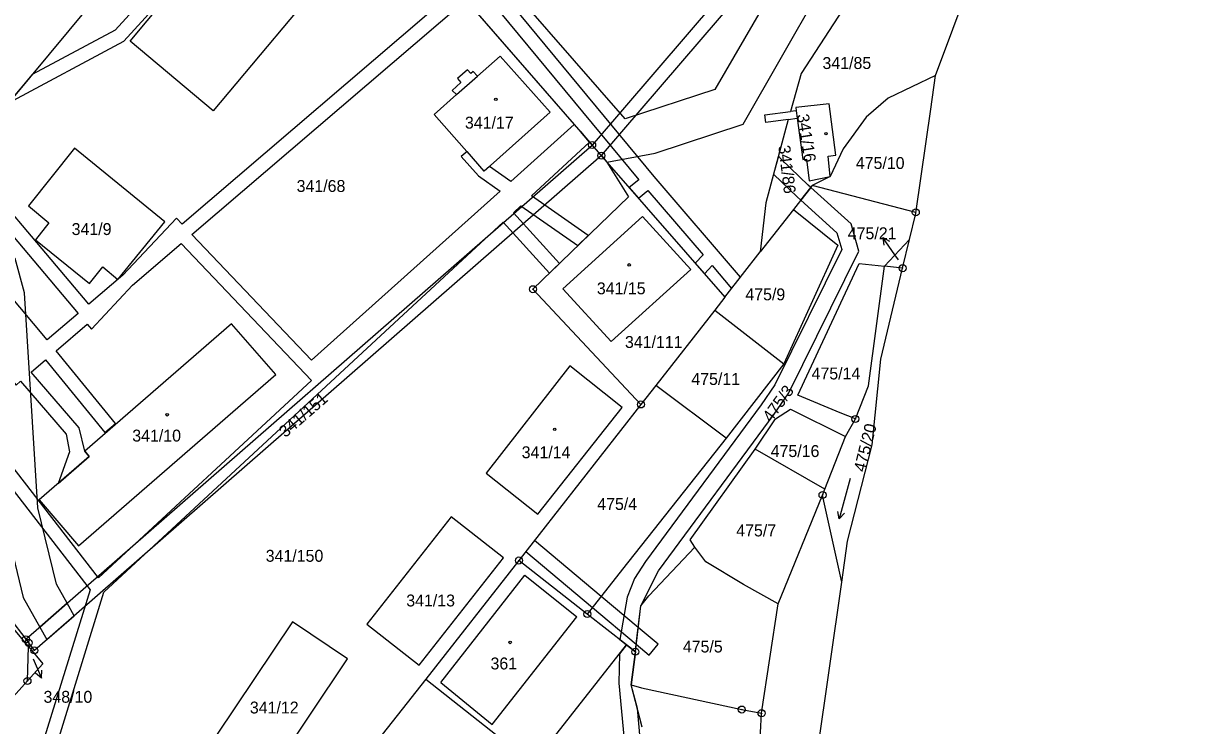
# Model space of a CAD drawing. Extents: x -562167 to -556918, y -1077891 to -1070763.
# Drawn here: x -557909.8 to -557743.4, y -1073289.5 to -1073189.3 of the extents above; entities that cross this region are included whole.
import ezdxf

# ---------------------------------------------------------------- set-up
doc = ezdxf.new("R2010")
doc.units = 0
for name, color, linetype in [('Hranice parcel', 7, 'Continuous'), ('Parcelní čísla', 7, 'Continuous'), ('Pop  PČ popisy', 7, 'Continuous'), ('Vnitřní kresba', 7, 'Continuous'), ('Věcná břemena k části', 7, 'Continuous'), ('Značky bodu BP', 7, 'Continuous'), ('Značky budov', 7, 'Continuous'), ('Značky kultur', 7, 'Continuous')]:
    doc.layers.add(name, color=color, linetype=linetype)

msp = doc.modelspace()

# ---------------------------------------------------------------- linework, layer by layer
at = {"layer": 'Hranice parcel'}
for p, q in [((-557780.35, -1073201.52), (-557779.66, -1073196.74)), ((-557782.46, -1073216.02), (-557780.35, -1073201.52)), ((-557909.46, -1073277.19), (-557828.67, -1073206.65)), ((-557828.67, -1073206.65), (-557827.35, -1073208.16)), ((-557827.35, -1073208.16), (-557826.56, -1073209.07)), ((-557826.56, -1073209.07), (-557809.74, -1073228.36)), ((-557797.26, -1073212.4), (-557799.96, -1073215.86)), ((-557794.69, -1073211.15), (-557797.26, -1073212.4)), ((-557782.49, -1073216.26), (-557797.26, -1073212.4)), ((-557799.96, -1073215.86), (-557804.68, -1073221.89)), ((-557782.49, -1073216.26), (-557782.46, -1073216.02)), ((-557786.97, -1073223.95), (-557783.4, -1073220.15)), ((-557784.37, -1073224.22), (-557783.4, -1073220.15)), ((-557809.74, -1073228.36), (-557804.68, -1073221.89)), ((-557784.37, -1073224.22), (-557786.97, -1073223.95)), ((-557809.74, -1073228.36), (-557811.18, -1073230.2)), ((-557811.18, -1073230.2), (-557819.59, -1073240.96)), ((-557811.18, -1073230.2), (-557801.34, -1073237.87)), ((-557801.34, -1073237.87), (-557809.56, -1073248.5)), ((-557819.59, -1073240.96), (-557821.71, -1073243.68)), ((-557809.56, -1073248.5), (-557819.59, -1073240.96)), ((-557821.71, -1073243.68), (-557839.11, -1073265.95)), ((-557792.5, -1073248.24), (-557791.11, -1073245.75)), ((-557795.47, -1073255.77), (-557792.5, -1073248.24)), ((-557795.47, -1073255.77), (-557805.42, -1073250.06)), ((-557909.08, -1073278.25), (-557930.32, -1073252.64)), ((-557795.8, -1073256.6), (-557795.47, -1073255.77)), ((-557802.11, -1073272.13), (-557795.8, -1073256.6)), ((-557793.06, -1073269.04), (-557795.8, -1073256.6)), ((-557839.11, -1073265.95), (-557852.38, -1073282.88)), ((-557829.36, -1073273.59), (-557839.11, -1073265.95)), ((-557796.66, -1073294.23), (-557793.06, -1073269.04)), ((-557804.5, -1073287.75), (-557802.11, -1073272.13)), ((-557823.76, -1073277.98), (-557829.36, -1073273.59)), ((-557909.46, -1073277.19), (-557909.06, -1073277.71)), ((-557909.23, -1073283.14), (-557909.08, -1073278.25)), ((-557909.06, -1073277.71), (-557909.08, -1073278.25)), ((-557837.1, -1073294.96), (-557823.76, -1073277.98)), ((-557823.76, -1073277.98), (-557822.5, -1073278.97)), ((-557822.5, -1073278.97), (-557823.08, -1073283.72)), ((-557912.91, -1073287.22), (-557909.23, -1073283.14)), ((-557852.38, -1073282.88), (-557892.99, -1073334.25)), ((-557852.38, -1073282.88), (-557837.1, -1073294.96)), ((-557821.55, -1073289.72), (-557823.08, -1073283.72)), ((-557805.19, -1073300.2), (-557804.5, -1073287.75))]:
    msp.add_line(p, q, dxfattribs=at)
for points in [[(-557779.66, -1073196.74), (-557772.11, -1073176.43), (-557766.56, -1073164.21), (-557758.13, -1073154.77), (-557743.42, -1073143.89)], [(-557872.45, -1073154.98), (-557868.98, -1073158.62), (-557864.71, -1073163.09), (-557859, -1073168.41), (-557853.62, -1073176.23), (-557850.51, -1073181.56), (-557828.67, -1073206.65)], [(-557865.08, -1073180.66), (-557882.73, -1073201.74), (-557894.59, -1073191.83), (-557882.93, -1073177.84), (-557886.21, -1073175.05)], [(-557933.22, -1073178.38), (-557938.16, -1073184.28), (-557924.03, -1073196.06), (-557926.52, -1073199.04), (-557917.14, -1073206.89), (-557900.5, -1073186.91)], [(-557791.57, -1073185.2), (-557798.84, -1073196.43), (-557800.39, -1073201.86)], [(-557845.64, -1073196.14), (-557845.97, -1073196.44), (-557846.43, -1073195.93), (-557847.88, -1073197.13), (-557847.39, -1073197.71), (-557848.66, -1073198.84), (-557848, -1073199.43), (-557851.22, -1073202.29), (-557844.06, -1073210.35), (-557834.66, -1073201.96), (-557841.8, -1073193.95), (-557845.02, -1073196.82), (-557845.64, -1073196.14)], [(-557779.66, -1073196.74), (-557786.44, -1073199.97), (-557789.57, -1073202.65), (-557792.87, -1073207.17), (-557794.69, -1073211.15)], [(-557794.69, -1073211.15), (-557795, -1073208.24), (-557793.89, -1073208.1), (-557794.86, -1073200.76), (-557799.62, -1073201.3), (-557799.56, -1073201.75), (-557800.39, -1073201.86)], [(-557800.69, -1073202.99), (-557803.9, -1073203.42), (-557804.04, -1073202.35), (-557800.39, -1073201.86)], [(-557800.69, -1073202.99), (-557803.91, -1073214.91), (-557804.68, -1073221.89)], [(-557800.69, -1073202.99), (-557799.42, -1073202.82), (-557798.62, -1073208.73), (-557798.08, -1073208.66), (-557797.7, -1073211.74), (-557794.69, -1073211.15)], [(-557906.17, -1073217.76), (-557908.09, -1073220.19), (-557900.4, -1073226.4), (-557898.47, -1073224.04), (-557896.35, -1073225.84), (-557889.61, -1073217.61), (-557902.52, -1073207.11), (-557909.1, -1073215.34), (-557906.17, -1073217.76)], [(-557827.35, -1073208.16), (-557908.24, -1073278.78), (-557909.06, -1073277.71)], [(-557826.56, -1073209.07), (-557823.48, -1073214.05), (-557837.12, -1073227.22), (-557821.71, -1073243.68)], [(-557799.96, -1073215.86), (-557793.64, -1073220.96), (-557801.34, -1073237.87)], [(-557821.48, -1073216.83), (-557832.85, -1073227.17), (-557825.95, -1073234.71), (-557814.6, -1073224.41), (-557821.48, -1073216.83)], [(-557783.4, -1073220.15), (-557782.51, -1073216.43), (-557782.49, -1073216.26)], [(-557791.11, -1073245.75), (-557793.29, -1073244.89), (-557799.3, -1073242.34), (-557790.59, -1073223.57), (-557786.97, -1073223.95)], [(-557793.06, -1073269.04), (-557792.22, -1073263.19), (-557788.74, -1073249.45), (-557787.48, -1073237.23), (-557784.37, -1073224.22)], [(-557791.11, -1073245.75), (-557789.25, -1073241.02), (-557786.97, -1073223.95)], [(-557900.41, -1073251.11), (-557907.58, -1073257.29), (-557901.97, -1073263.84), (-557873.78, -1073239.42), (-557880.11, -1073232.15), (-557901.06, -1073250.32), (-557900.41, -1073251.11)], [(-557824.39, -1073244.13), (-557831.84, -1073238.15), (-557843.81, -1073253.48), (-557836.43, -1073259.33), (-557824.39, -1073244.13)], [(-557805.42, -1073250.06), (-557802.52, -1073245.72), (-557800.36, -1073244.34), (-557792.5, -1073248.24)], [(-557809.56, -1073248.5), (-557824.33, -1073267.21), (-557829.36, -1073273.59)], [(-557930.24, -1073250.53), (-557916.49, -1073268.06), (-557909.46, -1073277.19)], [(-557814, -1073264.03), (-557814.7, -1073263), (-557805.42, -1073250.06)], [(-557841.31, -1073265.58), (-557848.76, -1073259.71), (-557860.82, -1073275.02), (-557853.36, -1073280.89), (-557841.31, -1073265.58)], [(-557822.5, -1073278.97), (-557821.7, -1073272.42), (-557820.57, -1073271), (-557814, -1073264.03)], [(-557802.11, -1073272.13), (-557807.06, -1073269.39), (-557812.44, -1073266.12), (-557814, -1073264.03)], [(-557863.55, -1073279.98), (-557871.4, -1073274.72), (-557882.24, -1073290.87), (-557874.41, -1073296.22), (-557863.55, -1073279.98)], [(-557909.08, -1073278.25), (-557907.04, -1073280.71), (-557909.23, -1073283.14)], [(-557823.08, -1073283.72), (-557821.62, -1073284.11), (-557807.33, -1073287.22), (-557804.5, -1073287.75)]]:
    msp.add_lwpolyline(points, dxfattribs=at)
at = {"layer": 'Pop  PČ popisy'}
for p, q in [((-557785.49, -1073222.3), (-557787.21, -1073219.84)), ((-557787.21, -1073219.84), (-557786.23, -1073220.38)), ((-557787.21, -1073219.84), (-557787.05, -1073220.95)), ((-557784.97, -1073223.04), (-557785.49, -1073222.3)), ((-557908.42, -1073279.97), (-557907.25, -1073282.73)), ((-557907.25, -1073282.73), (-557908.1, -1073282.01)), ((-557907.25, -1073282.73), (-557907.18, -1073281.61))]:
    msp.add_line(p, q, dxfattribs=at)
at = {"layer": 'Vnitřní kresba'}
for p, q in [((-557848, -1073199.43), (-557845.02, -1073196.82)), ((-557799.56, -1073201.75), (-557799.42, -1073202.82)), ((-557850.28, -1073283.35), (-557838.25, -1073268.06)), ((-557838.25, -1073268.06), (-557830.86, -1073274.01)), ((-557842.92, -1073289.34), (-557830.86, -1073274.01)), ((-557850.28, -1073283.35), (-557842.92, -1073289.34))]:
    msp.add_line(p, q, dxfattribs=at)
at = {"layer": 'Věcná břemena k části'}
for points in [[(-557787.39, -1073107.15), (-557754.38, -1073077.46), (-557745.31, -1073069.71), (-557746.65, -1073068.21), (-557755.72, -1073075.97), (-557788.71, -1073105.66), (-557805.62, -1073120.87), (-557813.57, -1073113.2), (-557815.01, -1073114.58), (-557793.4, -1073135.25), (-557817.5, -1073157.87), (-557801.84, -1073175.34), (-557828.67, -1073206.65), (-557827.35, -1073208.16), (-557799.19, -1073175.31), (-557814.7, -1073157.99), (-557790.59, -1073135.36), (-557804.18, -1073122.25)], [(-557843.61, -1073182.34), (-557869.04, -1073153.65), (-557871.57, -1073155.9), (-557870.19, -1073157.35), (-557869.2, -1073156.47), (-557845.8, -1073182.89), (-557847.84, -1073184.63), (-557846.53, -1073186.14), (-557844.49, -1073184.41), (-557822, -1073211.62), (-557823.39, -1073212.71), (-557822.07, -1073214.22), (-557820.72, -1073213.15), (-557812.85, -1073222.34), (-557813.98, -1073223.5), (-557812.66, -1073225.01), (-557811.55, -1073223.86), (-557808.77, -1073227.11), (-557807.51, -1073225.51), (-557819.81, -1073211.13)], [(-557867.04, -1073160.65), (-557868.42, -1073159.2), (-557896.7, -1073190.23), (-557908.55, -1073196.58), (-557911.97, -1073200.68), (-557895.46, -1073191.83)], [(-557933.16, -1073197.79), (-557936.68, -1073201.34), (-557921.13, -1073218.15), (-557915.51, -1073225.19), (-557914.61, -1073228.54), (-557912.73, -1073259.16), (-557909.83, -1073271.24), (-557907.46, -1073275.45), (-557903.58, -1073272.06), (-557905.08, -1073269.33), (-557907.77, -1073258.41), (-557909.66, -1073227.73), (-557910.97, -1073222.82), (-557920.55, -1073211.42)], [(-557902, -1073230.68), (-557906.4, -1073234.45), (-557927.68, -1073209.09), (-557922.55, -1073206.34)], [(-557799.44, -1073214.04), (-557798.91, -1073214.52), (-557797.49, -1073212.69), (-557797.86, -1073212.36), (-557801.66, -1073208.7), (-557802.1, -1073208.21), (-557802.8, -1073210.79)], [(-557797.49, -1073212.69), (-557798.91, -1073214.52), (-557793.75, -1073219.17), (-557793.06, -1073221.57), (-557802.61, -1073240.86), (-557804.57, -1073243.72), (-557821.06, -1073266.11), (-557822.63, -1073268.5), (-557823.69, -1073271.18), (-557824.71, -1073277.23), (-557823.76, -1073277.98), (-557822.5, -1073278.97), (-557822.37, -1073277.89), (-557822.08, -1073275.52), (-557821.7, -1073272.42), (-557819.18, -1073267.43), (-557802.71, -1073245.07), (-557800.61, -1073242.02), (-557790.6, -1073221.79), (-557791.73, -1073217.91)], [(-557887.3, -1073220.7), (-557868.7, -1073240.27), (-557899.08, -1073268.44), (-557918.33, -1073243.62), (-557912.81, -1073238.63), (-557910.86, -1073240.91), (-557910.21, -1073240.35), (-557903.73, -1073247.91), (-557903.22, -1073250.46), (-557904.85, -1073254.94), (-557900.41, -1073251.11), (-557901.06, -1073250.32), (-557901.87, -1073247.01), (-557908.69, -1073239.05), (-557906.65, -1073237.3), (-557898.19, -1073247.68), (-557896.67, -1073246.38), (-557905.13, -1073236), (-557900.71, -1073232.2), (-557900.11, -1073232.91), (-557894.23, -1073226.65)], [(-557838.11, -1073264.66), (-557828.61, -1073272.64), (-557822.37, -1073277.89), (-557820.52, -1073279.44), (-557819.24, -1073277.9), (-557822.08, -1073275.52), (-557827.37, -1073271.07), (-557836.88, -1073263.08)], [(-557907.46, -1073275.45), (-557906.46, -1073277.23), (-557902.59, -1073273.85), (-557903.58, -1073272.06)]]:
    msp.add_lwpolyline(points, close=True, dxfattribs=at)
for points in [[(-557796.11, -1073172.73), (-557811.17, -1073198.7), (-557823.97, -1073202.91), (-557845.97, -1073177.62)], [(-557846.71, -1073185.92), (-557831.22, -1073203.72), (-557830.35, -1073204.72), (-557829.03, -1073206.23), (-557826.56, -1073209.07), (-557819.69, -1073207.81), (-557807.13, -1073203.68), (-557790.91, -1073175.28)], [(-557848.03, -1073184.41), (-557887.15, -1073217.95), (-557887.98, -1073217.07), (-557895.61, -1073225.2), (-557900.48, -1073229.37), (-557920.74, -1073205.38), (-557919.65, -1073204.79), (-557921.3, -1073203.41), (-557922.06, -1073203.81), (-557925.03, -1073200.29), (-557926.52, -1073199.04), (-557926.3, -1073198.78), (-557939.46, -1073183.17)], [(-557910.72, -1073310.65), (-557898.32, -1073270.46), (-557841.36, -1073217.66), (-557834.76, -1073224.94), (-557833.32, -1073223.55), (-557839.9, -1073216.3), (-557838.82, -1073215.3), (-557830.69, -1073221), (-557829.23, -1073219.58), (-557837.32, -1073213.91), (-557829.03, -1073206.23), (-557830.35, -1073204.72), (-557831.22, -1073203.72), (-557840.28, -1073211.84), (-557843.33, -1073209.7), (-557844.06, -1073210.35), (-557846.52, -1073207.58), (-557847.34, -1073208.3), (-557844.87, -1073211.06), (-557841.81, -1073213.21), (-557868.72, -1073237.35), (-557885.78, -1073219.4), (-557846.71, -1073185.92)], [(-557921.01, -1073243.36), (-557900.31, -1073270.12), (-557912.45, -1073309.45)], [(-557821.81, -1073291.34), (-557822.22, -1073287.08), (-557823.08, -1073283.72), (-557822.5, -1073278.97), (-557823.76, -1073277.98), (-557824.77, -1073279.26), (-557824.88, -1073283.47), (-557824.11, -1073291.54)]]:
    msp.add_lwpolyline(points, dxfattribs=at)
at = {"layer": 'Značky bodu BP'}
for centre, radius in [((-557828.67, -1073206.65), 0.5), ((-557828.67, -1073206.65), 0.0303), ((-557827.35, -1073208.16), 0.5), ((-557827.35, -1073208.16), 0.0303), ((-557782.49, -1073216.26), 0.5), ((-557782.49, -1073216.26), 0.0303), ((-557784.37, -1073224.22), 0.5), ((-557784.37, -1073224.22), 0.0303), ((-557837.12, -1073227.22), 0.5), ((-557837.12, -1073227.22), 0.0303), ((-557821.71, -1073243.68), 0.5), ((-557821.71, -1073243.68), 0.0303), ((-557791.11, -1073245.75), 0.5), ((-557791.11, -1073245.75), 0.0303), ((-557795.8, -1073256.6), 0.5), ((-557795.8, -1073256.6), 0.0303), ((-557839.11, -1073265.95), 0.5), ((-557839.11, -1073265.95), 0.0303), ((-557829.36, -1073273.59), 0.5), ((-557829.36, -1073273.59), 0.0303), ((-557909.46, -1073277.19), 0.5), ((-557909.06, -1073277.71), 0.5), ((-557909.46, -1073277.19), 0.0303), ((-557909.06, -1073277.71), 0.0303), ((-557908.24, -1073278.78), 0.5), ((-557908.24, -1073278.78), 0.0303), ((-557822.5, -1073278.97), 0.5), ((-557822.5, -1073278.97), 0.0303), ((-557909.23, -1073283.14), 0.5), ((-557909.23, -1073283.14), 0.0303), ((-557807.33, -1073287.22), 0.5), ((-557807.33, -1073287.22), 0.0303), ((-557804.5, -1073287.75), 0.5), ((-557804.5, -1073287.75), 0.0303)]:
    msp.add_circle(centre, radius, dxfattribs=at)
at = {"layer": 'Značky budov'}
for centre in [(-557842.41, -1073200.11), (-557795.31, -1073205.01), (-557823.39, -1073223.75), (-557889.3, -1073245.15), (-557834.01, -1073247.22), (-557840.37, -1073277.65)]:
    msp.add_circle(centre, 0.175, dxfattribs=at)
at = {"layer": 'Značky kultur'}
for p, q in [((-557791.86, -1073254.23), (-557793.41, -1073260.02)), ((-557793.41, -1073260.02), (-557793.64, -1073258.95)), ((-557793.41, -1073260.02), (-557792.67, -1073259.21))]:
    msp.add_line(p, q, dxfattribs=at)

# ---------------------------------------------------------------- texts
at = {"layer": 'Parcelní čísla'}
for s, p in [('341/85', (-557795.81, -1073195.79)), ('341/17', (-557846.82, -1073204.3)), ('475/10', (-557791.05, -1073210.06)), ('341/68', (-557870.83, -1073213.34)), ('341/9', (-557902.93, -1073219.49)), ('475/21', (-557792.2, -1073220.09)), ('341/15', (-557828, -1073227.95)), ('475/9', (-557806.81, -1073228.81)), ('341/111', (-557823.99, -1073235.61)), ('475/11', (-557814.52, -1073240.89)), ('475/14', (-557797.36, -1073240.1)), ('341/10', (-557894.28, -1073248.97)), ('341/14', (-557838.72, -1073251.35)), ('475/16', (-557803.2, -1073251.18)), ('475/4', (-557827.94, -1073258.73)), ('475/7', (-557808.11, -1073262.51)), ('341/150', (-557875.24, -1073266.13)), ('341/13', (-557855.19, -1073272.51)), ('475/5', (-557815.73, -1073279.08)), ('361', (-557843.17, -1073281.5)), ('348/10', (-557906.94, -1073286.26)), ('341/12', (-557877.5, -1073287.79))]:
    msp.add_text(s, height=1.7, dxfattribs=at).set_placement(p)
for s, rotation, p in [('341/16', 279, (-557799.46, -1073202.33)), ('341/86', 277, (-557802.12, -1073206.77)), ('475/3', 54, (-557803.13, -1073246.32)), ('341/151', 41, (-557872.43, -1073248.49)), ('475/20', 76, (-557789.74, -1073253.41))]:
    msp.add_text(s, height=1.7, rotation=rotation, dxfattribs=at).set_placement(p)

doc.saveas('drawing.dxf')
